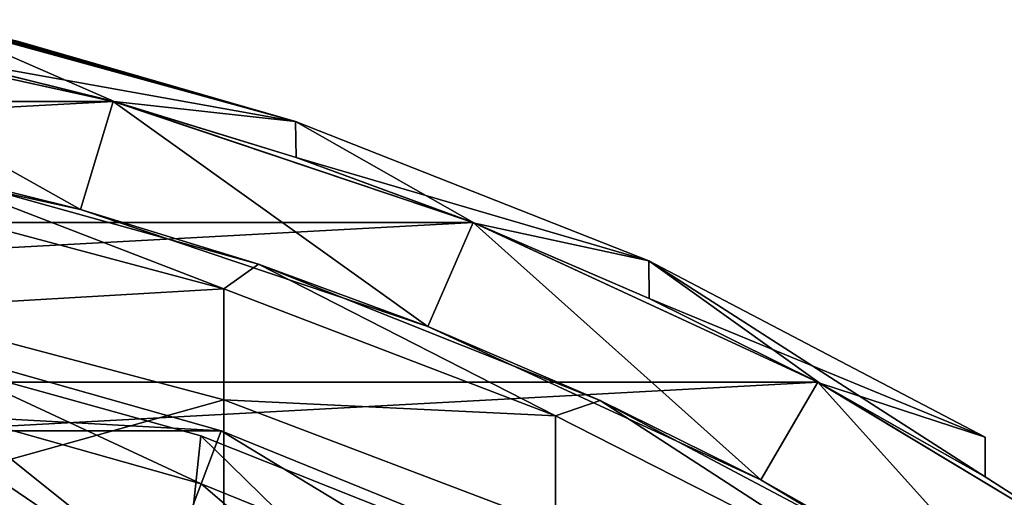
# Model space of a CAD drawing. Header units: millimetres. Extents: x -25 to 64, y -3 to 358.
# Tile 322 of 327: x 3.73 to 8.08, y 355.39 to 357.5. Entities that reach past the tile are written whole.
import ezdxf

# ---------------------------------------------------------------- set-up
doc = ezdxf.new("R2010")
doc.units = ezdxf.units.MM
doc.header["$LTSCALE"] = 52.148148
for name, color, linetype in [('386', 7, 'CONTINUOUS'), ('390', 7, 'CONTINUOUS'), ('397', 7, 'CONTINUOUS'), ('398', 7, 'CONTINUOUS'), ('399', 7, 'CONTINUOUS'), ('401', 7, 'CONTINUOUS'), ('402', 7, 'CONTINUOUS'), ('403', 7, 'CONTINUOUS'), ('419', 7, 'CONTINUOUS'), ('453', 7, 'CONTINUOUS'), ('454', 7, 'CONTINUOUS'), ('455', 7, 'CONTINUOUS'), ('473', 7, 'CONTINUOUS'), ('474', 7, 'CONTINUOUS'), ('475', 7, 'CONTINUOUS'), ('477', 7, 'CONTINUOUS')]:
    doc.layers.add(name, color=color, linetype=linetype)

msp = doc.modelspace()

# ---------------------------------------------------------------- linework, layer by layer
at = {"layer": '386', "color": 7, "linetype": 'CONTINUOUS', "true_color": 0xaaaaaa}
for points in [[(4.6353, 356.3064, 40.6551), (3.1187, 356.7116, 40.6253), (3.2246, 356.8493, 45), (4.6353, 356.3064, 40.6551)], [(4.7895, 356.4148, 45), (4.6353, 356.3064, 40.6551), (3.2246, 356.8493, 45), (4.7895, 356.4148, 45)], [(4.6353, 356.3064, 40.6551), (3.1187, 356.2176, 36.1858), (3.1187, 356.7116, 40.6253), (4.6353, 356.3064, 40.6551)], [(6.101, 355.7452, 40.6963), (4.6353, 356.3064, 40.6551), (4.7895, 356.4148, 45), (6.101, 355.7452, 40.6963)], [(6.2983, 355.8136, 45), (6.101, 355.7452, 40.6963), (4.7895, 356.4148, 45), (6.2983, 355.8136, 45)], [(4.6353, 355.8157, 36.2458), (3.1187, 356.2176, 36.1858), (4.6353, 356.3064, 40.6551), (4.6353, 355.8157, 36.2458)], [(6.101, 355.7452, 40.6963), (4.6353, 355.8157, 36.2458), (4.6353, 356.3064, 40.6551), (6.101, 355.7452, 40.6963)], [(4.6353, 355.8157, 36.2458), (3.1187, 355.3929, 31.7957), (3.1187, 356.2176, 36.1858), (4.6353, 355.8157, 36.2458)], [(4.6353, 354.9967, 31.8856), (3.1187, 355.3929, 31.7957), (4.6353, 355.8157, 36.2458), (4.6353, 354.9967, 31.8856)], [(6.101, 355.2592, 36.3289), (4.6353, 354.9967, 31.8856), (4.6353, 355.8157, 36.2458), (6.101, 355.2592, 36.3289)], [(6.101, 355.2592, 36.3289), (4.6353, 355.8157, 36.2458), (6.101, 355.7452, 40.6963), (6.101, 355.2592, 36.3289)], [(7.5, 355.0343, 40.7486), (6.101, 355.7452, 40.6963), (6.2983, 355.8136, 45), (7.5, 355.0343, 40.7486)], [(7.7333, 355.0529, 45), (7.5, 355.0343, 40.7486), (6.2983, 355.8136, 45), (7.7333, 355.0529, 45)], [(7.5, 355.0343, 40.7486), (6.101, 355.2592, 36.3289), (6.101, 355.7452, 40.6963), (7.5, 355.0343, 40.7486)], [(4.6353, 354.9967, 31.8856), (3.1187, 354.2422, 27.4796), (3.1187, 355.3929, 31.7957), (4.6353, 354.9967, 31.8856)]]:
    msp.add_3dface(points, dxfattribs=at)
at = {"layer": '390', "color": 7, "linetype": 'CONTINUOUS', "true_color": 0xaaaaaa}
for points in [[(4.0019, 356.6563, 101), (3.2246, 356.8493, 45), (2.4199, 357.0035, 101), (4.0019, 356.6563, 101)], [(4.7895, 356.4148, 45), (3.2246, 356.8493, 45), (4.0019, 356.6563, 101), (4.7895, 356.4148, 45)], [(5.5372, 356.1406, 101), (4.7895, 356.4148, 45), (4.0019, 356.6563, 101), (5.5372, 356.1406, 101)], [(6.2983, 355.8136, 45), (4.7895, 356.4148, 45), (5.5372, 356.1406, 101), (6.2983, 355.8136, 45)], [(7.008, 355.4623, 101), (6.2983, 355.8136, 45), (5.5372, 356.1406, 101), (7.008, 355.4623, 101)], [(7.7333, 355.0529, 45), (6.2983, 355.8136, 45), (7.008, 355.4623, 101), (7.7333, 355.0529, 45)], [(8.3971, 354.6294, 101), (7.7333, 355.0529, 45), (7.008, 355.4623, 101), (8.3971, 354.6294, 101)]]:
    msp.add_3dface(points, dxfattribs=at)
at = {"layer": '397', "color": 7, "linetype": 'CONTINUOUS', "true_color": 0xaaaaaa}
for points in [[(3.004, 355.3615, 64), (4.4587, 354.9424, 64), (3.0526, 356.068, 64), (3.004, 355.3615, 64)], [(3.0526, 356.068, 64), (4.4587, 354.9424, 64), (4.5341, 355.6567, 64), (3.0526, 356.068, 64)], [(4.4587, 354.9424, 64), (5.8574, 354.3631, 64), (4.5341, 355.6567, 64), (4.4587, 354.9424, 64)], [(4.5341, 355.6567, 64), (5.8574, 354.3631, 64), (5.9625, 355.0876, 64), (4.5341, 355.6567, 64)]]:
    msp.add_3dface(points, dxfattribs=at)
at = {"layer": '398', "color": 7, "linetype": 'CONTINUOUS', "true_color": 0xaaaaaa}
for points in [[(3.0526, 356.068, 64), (4.5341, 355.6567, 64), (3.0526, 356.068, 67), (3.0526, 356.068, 64)], [(3.0526, 356.068, 67), (4.5341, 355.6567, 64), (4.5341, 355.6567, 67), (3.0526, 356.068, 67)], [(4.5341, 355.6567, 64), (5.9625, 355.0876, 64), (4.5341, 355.6567, 67), (4.5341, 355.6567, 64)], [(4.5341, 355.6567, 67), (5.9625, 355.0876, 64), (5.9625, 355.0876, 67), (4.5341, 355.6567, 67)]]:
    msp.add_3dface(points, dxfattribs=at)
at = {"layer": '399', "color": 7, "linetype": 'CONTINUOUS', "true_color": 0xaaaaaa}
for points in [[(3.004, 355.3615, 67), (3.0526, 356.068, 67), (4.4587, 354.9424, 67), (3.004, 355.3615, 67)], [(3.0526, 356.068, 67), (4.5341, 355.6567, 67), (4.4587, 354.9424, 67), (3.0526, 356.068, 67)], [(4.4587, 354.9424, 67), (4.5341, 355.6567, 67), (5.8574, 354.3631, 67), (4.4587, 354.9424, 67)], [(4.5341, 355.6567, 67), (5.9625, 355.0876, 67), (5.8574, 354.3631, 67), (4.5341, 355.6567, 67)]]:
    msp.add_3dface(points, dxfattribs=at)
at = {"layer": '401', "color": 7, "linetype": 'CONTINUOUS', "true_color": 0xaaaaaa}
for points in [[(4.5355, 355.445, 99), (3.1144, 356.1055, 99), (3.0544, 355.8627, 99), (4.5355, 355.445, 99)], [(4.6244, 355.6788, 99), (3.1144, 356.1055, 99), (4.5355, 355.445, 99), (4.6244, 355.6788, 99)], [(5.9617, 354.8672, 99), (4.6244, 355.6788, 99), (4.5355, 355.445, 99), (5.9617, 354.8672, 99)], [(6.0783, 355.0886, 99), (4.6244, 355.6788, 99), (5.9617, 354.8672, 99), (6.0783, 355.0886, 99)]]:
    msp.add_3dface(points, dxfattribs=at)
at = {"layer": '402', "color": 7, "linetype": 'CONTINUOUS', "true_color": 0xaaaaaa}
for points in [[(3.1144, 356.1055, 99), (4.6244, 355.6788, 99), (3.1145, 356.1055, 100), (3.1144, 356.1055, 99)], [(3.1145, 356.1055, 100), (4.6244, 355.6788, 99), (4.6244, 355.6788, 100), (3.1145, 356.1055, 100)], [(4.6244, 355.6788, 99), (6.0783, 355.0886, 99), (4.6244, 355.6788, 100), (4.6244, 355.6788, 99)], [(4.6244, 355.6788, 100), (6.0783, 355.0886, 99), (6.0783, 355.0886, 100), (4.6244, 355.6788, 100)]]:
    msp.add_3dface(points, dxfattribs=at)
at = {"layer": '403', "color": 7, "linetype": 'CONTINUOUS', "true_color": 0xaaaaaa}
for points in [[(4.3576, 354.9774, 98.5), (3.0544, 355.8627, 99), (2.9344, 355.3772, 98.5), (4.3576, 354.9774, 98.5)], [(4.5355, 355.445, 99), (3.0544, 355.8627, 99), (4.3576, 354.9774, 98.5), (4.5355, 355.445, 99)], [(5.7286, 354.4243, 98.5), (4.5355, 355.445, 99), (4.3576, 354.9774, 98.5), (5.7286, 354.4243, 98.5)], [(5.9617, 354.8672, 99), (4.5355, 355.445, 99), (5.7286, 354.4243, 98.5), (5.9617, 354.8672, 99)]]:
    msp.add_3dface(points, dxfattribs=at)
at = {"layer": '419', "color": 7, "linetype": 'CONTINUOUS', "true_color": 0x323232}
for points in [[(-4.6244, 355.6788, 100), (-3.1145, 356.1055, 100), (4.6244, 355.6788, 100), (-4.6244, 355.6788, 100)], [(-3.1145, 356.1055, 100), (3.1145, 356.1055, 100), (4.6244, 355.6788, 100), (-3.1145, 356.1055, 100)], [(-4.6244, 355.6788, 100), (4.6244, 355.6788, 100), (6.0783, 355.0886, 100), (-4.6244, 355.6788, 100)], [(-4.6244, 355.6788, 100), (6.0783, 355.0886, 100), (0, 355.2, 100), (-4.6244, 355.6788, 100)]]:
    msp.add_3dface(points, dxfattribs=at)
at = {"layer": '453', "color": 7, "linetype": 'CONTINUOUS', "true_color": 0x323232}
for points in [[(4.0019, 356.6563, 101), (2.4199, 357.0035, 101), (2.5075, 357.4958, 101), (4.0019, 356.6563, 101)], [(4.1468, 357.135, 101), (4.0019, 356.6563, 101), (2.5075, 357.4958, 101), (4.1468, 357.135, 101)], [(5.5372, 356.1406, 101), (4.0019, 356.6563, 101), (4.1468, 357.135, 101), (5.5372, 356.1406, 101)], [(5.7373, 356.5991, 101), (5.5372, 356.1406, 101), (4.1468, 357.135, 101), (5.7373, 356.5991, 101)], [(7.008, 355.4623, 101), (5.5372, 356.1406, 101), (5.7373, 356.5991, 101), (7.008, 355.4623, 101)], [(7.2603, 355.8945, 101), (7.008, 355.4623, 101), (5.7373, 356.5991, 101), (7.2603, 355.8945, 101)], [(8.3971, 354.6294, 101), (7.008, 355.4623, 101), (7.2603, 355.8945, 101), (8.3971, 354.6294, 101)], [(8.6983, 355.0293, 101), (8.3971, 354.6294, 101), (7.2603, 355.8945, 101), (8.6983, 355.0293, 101)]]:
    msp.add_3dface(points, dxfattribs=at)
at = {"layer": '454', "color": 7, "linetype": 'CONTINUOUS', "true_color": 0xaaaaaa}
for points in [[(2.5075, 357.4958, 237), (-4.1468, 357.135, 237), (4.1468, 357.135, 237), (2.5075, 357.4958, 237)], [(-4.1468, 357.135, 237), (-5.7373, 356.5991, 237), (4.1468, 357.135, 237), (-4.1468, 357.135, 237)], [(4.1468, 357.135, 237), (-5.7373, 356.5991, 237), (5.7373, 356.5991, 237), (4.1468, 357.135, 237)], [(-5.7373, 356.5991, 237), (-7.2603, 355.8945, 237), (5.7373, 356.5991, 237), (-5.7373, 356.5991, 237)], [(5.7373, 356.5991, 237), (-7.2603, 355.8945, 237), (7.2603, 355.8945, 237), (5.7373, 356.5991, 237)], [(-7.2603, 355.8945, 237), (-8.6983, 355.0293, 237), (7.2603, 355.8945, 237), (-7.2603, 355.8945, 237)], [(7.2603, 355.8945, 237), (-8.6983, 355.0293, 237), (8.6983, 355.0293, 237), (7.2603, 355.8945, 237)]]:
    msp.add_3dface(points, dxfattribs=at)
at = {"layer": '455', "color": 7, "linetype": 'CONTINUOUS', "true_color": 0xaaaaaa}
for points in [[(4.1468, 357.135, 101), (2.5075, 357.4958, 101), (3.3363, 357.3367, 188), (4.1468, 357.135, 101)], [(2.5075, 357.4958, 237), (4.1468, 357.135, 237), (2.5108, 357.4953, 228), (2.5075, 357.4958, 237)], [(2.5108, 357.4953, 228), (4.1468, 357.135, 237), (3.3363, 357.3367, 228), (2.5108, 357.4953, 228)], [(4.1515, 357.1337, 188), (4.1468, 357.135, 101), (3.3363, 357.3367, 188), (4.1515, 357.1337, 188)], [(3.3363, 357.3367, 228), (4.1468, 357.135, 237), (4.1515, 357.1337, 228), (3.3363, 357.3367, 228)], [(5.7373, 356.5991, 101), (4.1468, 357.135, 101), (4.9552, 356.8866, 188), (5.7373, 356.5991, 101)], [(4.9552, 356.8866, 188), (4.1468, 357.135, 101), (4.1515, 357.1337, 188), (4.9552, 356.8866, 188)], [(4.1468, 357.135, 237), (5.7373, 356.5991, 237), (4.1515, 357.1337, 228), (4.1468, 357.135, 237)], [(4.1515, 357.1337, 228), (5.7373, 356.5991, 237), (4.9552, 356.8866, 228), (4.1515, 357.1337, 228)], [(5.744, 356.5964, 188), (5.7373, 356.5991, 101), (4.9552, 356.8866, 188), (5.744, 356.5964, 188)], [(4.9552, 356.8866, 228), (5.7373, 356.5991, 237), (5.744, 356.5964, 228), (4.9552, 356.8866, 228)], [(7.2603, 355.8945, 101), (5.7373, 356.5991, 101), (6.5156, 356.264, 188), (7.2603, 355.8945, 101)], [(6.5156, 356.264, 188), (5.7373, 356.5991, 101), (5.744, 356.5964, 188), (6.5156, 356.264, 188)], [(5.7373, 356.5991, 237), (7.2603, 355.8945, 237), (5.744, 356.5964, 228), (5.7373, 356.5991, 237)], [(5.744, 356.5964, 228), (7.2603, 355.8945, 237), (6.5156, 356.264, 228), (5.744, 356.5964, 228)], [(7.2688, 355.89, 188), (7.2603, 355.8945, 101), (6.5156, 356.264, 188), (7.2688, 355.89, 188)], [(6.5156, 356.264, 228), (7.2603, 355.8945, 237), (7.2688, 355.89, 228), (6.5156, 356.264, 228)], [(8.6983, 355.0293, 101), (7.2603, 355.8945, 101), (8.6983, 355.0293, 237), (8.6983, 355.0293, 101)], [(8.6983, 355.0293, 237), (7.2603, 355.8945, 101), (8, 355.4759, 188), (8.6983, 355.0293, 237)], [(8, 355.4759, 188), (7.2603, 355.8945, 101), (7.2688, 355.89, 188), (8, 355.4759, 188)], [(7.2603, 355.8945, 237), (8.6983, 355.0293, 237), (7.2688, 355.89, 228), (7.2603, 355.8945, 237)], [(8.6983, 355.0293, 237), (8, 355.4759, 228), (7.2688, 355.89, 228), (8.6983, 355.0293, 237)], [(8, 355.4759, 228), (8.6983, 355.0293, 237), (8, 355.4759, 188), (8, 355.4759, 228)]]:
    msp.add_3dface(points, dxfattribs=at)
at = {"layer": '473', "color": 7, "linetype": 'CONTINUOUS', "true_color": 0x323232}
for points in [[(3.3363, 357.3367, 228), (4.1515, 357.1337, 228), (3.3331, 357.4909, 228), (3.3363, 357.3367, 228)], [(3.3331, 357.4909, 228), (4.1515, 357.1337, 228), (4.9517, 357.046, 228), (3.3331, 357.4909, 228)], [(4.1515, 357.1337, 228), (4.9552, 356.8866, 228), (4.9517, 357.046, 228), (4.1515, 357.1337, 228)], [(4.9552, 356.8866, 228), (5.744, 356.5964, 228), (4.9517, 357.046, 228), (4.9552, 356.8866, 228)], [(4.9517, 357.046, 228), (5.744, 356.5964, 228), (6.5133, 356.4302, 228), (4.9517, 357.046, 228)], [(5.744, 356.5964, 228), (6.5156, 356.264, 228), (6.5133, 356.4302, 228), (5.744, 356.5964, 228)], [(7.2688, 355.89, 228), (8, 355.4759, 228), (6.5133, 356.4302, 228), (7.2688, 355.89, 228)], [(6.5133, 356.4302, 228), (8, 355.4759, 228), (8, 355.6507, 228), (6.5133, 356.4302, 228)], [(6.5156, 356.264, 228), (7.2688, 355.89, 228), (6.5133, 356.4302, 228), (6.5156, 356.264, 228)]]:
    msp.add_3dface(points, dxfattribs=at)
at = {"layer": '474', "color": 7, "linetype": 'CONTINUOUS', "true_color": 0x323232}
for points in [[(4.9517, 357.046, 188), (3.3363, 357.3367, 188), (3.3331, 357.4909, 188), (4.9517, 357.046, 188)], [(4.1515, 357.1337, 188), (3.3363, 357.3367, 188), (4.9517, 357.046, 188), (4.1515, 357.1337, 188)], [(4.9552, 356.8866, 188), (4.1515, 357.1337, 188), (4.9517, 357.046, 188), (4.9552, 356.8866, 188)], [(6.5133, 356.4302, 188), (4.9552, 356.8866, 188), (4.9517, 357.046, 188), (6.5133, 356.4302, 188)], [(5.744, 356.5964, 188), (4.9552, 356.8866, 188), (6.5133, 356.4302, 188), (5.744, 356.5964, 188)], [(6.5156, 356.264, 188), (5.744, 356.5964, 188), (6.5133, 356.4302, 188), (6.5156, 356.264, 188)], [(8, 355.6507, 188), (6.5156, 356.264, 188), (6.5133, 356.4302, 188), (8, 355.6507, 188)], [(7.2688, 355.89, 188), (6.5156, 356.264, 188), (8, 355.6507, 188), (7.2688, 355.89, 188)], [(8, 355.4759, 188), (7.2688, 355.89, 188), (8, 355.6507, 188), (8, 355.4759, 188)]]:
    msp.add_3dface(points, dxfattribs=at)
at = {"layer": '475', "color": 7, "linetype": 'CONTINUOUS', "true_color": 0x323232}
for points in [[(3.3331, 357.4909, 228), (4.9517, 357.046, 228), (3.3738, 357.482, 216.6117), (3.3331, 357.4909, 228)], [(4.9517, 357.046, 188), (3.3331, 357.4909, 188), (3.7288, 357.3993, 194.7239), (4.9517, 357.046, 188)], [(3.3738, 357.482, 216.6117), (4.9517, 357.046, 228), (3.4849, 357.4571, 216.3548), (3.3738, 357.482, 216.6117)], [(3.4849, 357.4571, 216.3548), (4.9517, 357.046, 228), (3.6474, 357.419, 215.8228), (3.4849, 357.4571, 216.3548)], [(3.6474, 357.419, 215.8228), (4.9517, 357.046, 228), (3.7288, 357.3993, 215.2757), (3.6474, 357.419, 215.8228)], [(4.9517, 357.046, 228), (4.9517, 357.046, 188), (3.7288, 357.3993, 194.7239), (4.9517, 357.046, 228)], [(3.7288, 357.3993, 195.2757), (3.7288, 357.3993, 214.7239), (4.9517, 357.046, 228), (3.7288, 357.3993, 195.2757)], [(3.7288, 357.3993, 195.2757), (4.9517, 357.046, 228), (3.7288, 357.3993, 194.7239), (3.7288, 357.3993, 195.2757)], [(3.7288, 357.3993, 215.2757), (4.9517, 357.046, 228), (3.7288, 357.3993, 214.7239), (3.7288, 357.3993, 215.2757)], [(4.9517, 357.046, 228), (6.5133, 356.4302, 228), (4.9517, 357.046, 188), (4.9517, 357.046, 228)], [(6.5133, 356.4302, 228), (6.5133, 356.4302, 188), (4.9517, 357.046, 188), (6.5133, 356.4302, 228)], [(6.5133, 356.4302, 228), (8, 355.6507, 228), (6.5133, 356.4302, 188), (6.5133, 356.4302, 228)], [(8, 355.6507, 228), (8, 355.6507, 188), (6.5133, 356.4302, 188), (8, 355.6507, 228)]]:
    msp.add_3dface(points, dxfattribs=at)
at = {"layer": '477', "color": 7, "linetype": 'CONTINUOUS', "true_color": 0x323232}
for points in [[(8, 355.4759, 228), (8, 355.4759, 188), (8, 355.6507, 228), (8, 355.4759, 228)], [(8, 355.6507, 228), (8, 355.4759, 188), (8, 355.6507, 188), (8, 355.6507, 228)]]:
    msp.add_3dface(points, dxfattribs=at)

doc.saveas('drawing.dxf')
